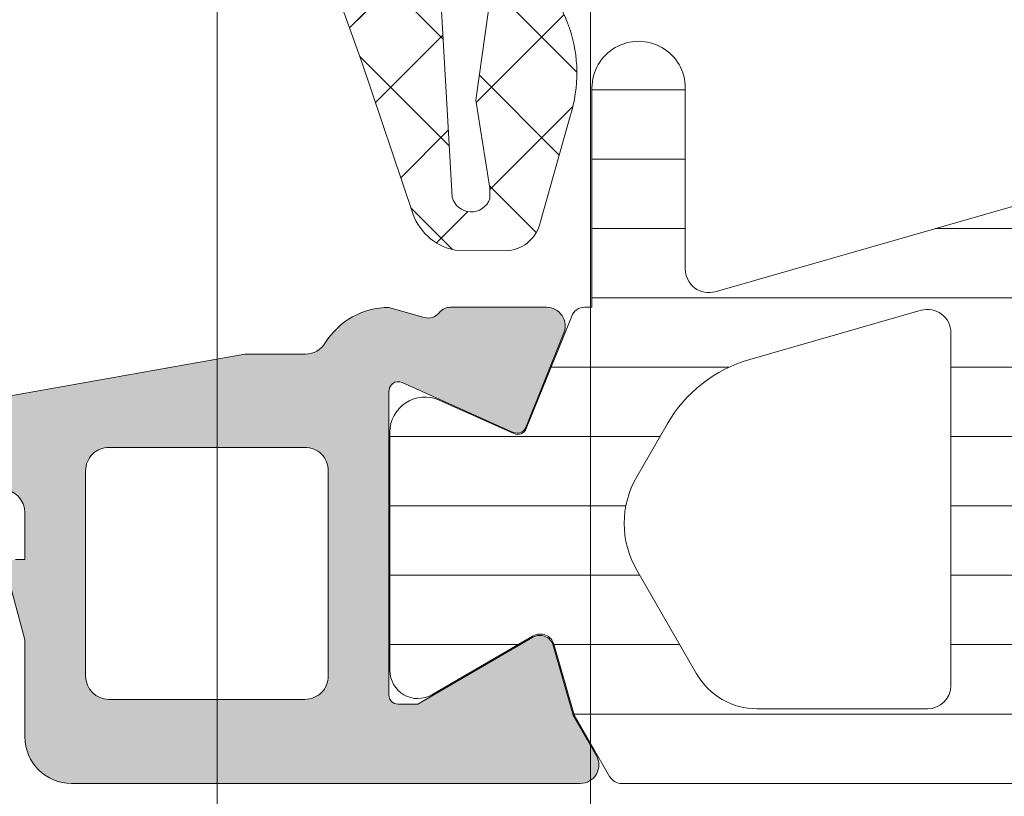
# Model space of a CAD drawing. Header units: millimetres. Extents: x 144573 to 336993, y 74252 to 247042.
# Tile 948 of 1056: x 198244 to 198265, y 232214 to 232231. Entities that reach past the tile are written whole.
import ezdxf

# ---------------------------------------------------------------- set-up
doc = ezdxf.new("R2010")
doc.units = ezdxf.units.MM
doc.layers.add('FASÁDA DETAILNÍ', color=255, linetype='Continuous', lineweight=0)

msp = doc.modelspace()

# ---------------------------------------------------------------- hatches: boundary and pattern name
at = {"layer": 'FASÁDA DETAILNÍ'}
h = msp.add_hatch(dxfattribs=at)
h.set_pattern_fill('ANSI37', color=256, scale=0.48, angle=-1.272221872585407e-14, style=0)
h.set_pattern_definition([(44.99999999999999, (198258.5511720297, 232244.2297553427), (-1.077630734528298, 1.077630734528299), []), (135, (198258.5511720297, 232244.2297553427), (-1.077630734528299, -1.077630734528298), [])])
edge = h.paths.add_edge_path(flags=16)
edge.add_line((198255.1498950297, 232244.8940493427), (198255.2496390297, 232246.2869033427))
edge.add_arc((198254.6511721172, 232246.3297608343), 0.599999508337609, 355.9039194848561, 450.0000083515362)
edge.add_arc((198254.6511719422, 232246.3297608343), 0.5999995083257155, 89.99999164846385, 184.0960805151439)
edge.add_line((198254.0527050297, 232246.2869033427), (198254.1524490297, 232244.8940493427))
edge.add_arc((198254.6511720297, 232244.9297638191), 0.5000001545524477, 184.0960643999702, 355.9039356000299)
edge = h.paths.add_edge_path(flags=16)
edge.add_arc((198253.0511754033, 232241.7297557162), 0.4999996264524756, 359.9999571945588, 450.0000428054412)
edge.add_line((198253.0511750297, 232242.2297553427), (198249.4574900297, 232242.2297553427))
edge.add_arc((198249.4574900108, 232241.7297550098), 0.5000003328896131, 89.9999978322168, 203.2180266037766)
edge.add_line((198248.9979840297, 232241.5326393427), (198251.7138620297, 232235.2015373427))
edge.add_arc((198252.173367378, 232235.3986532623), 0.4999998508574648, 203.2180817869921, 272.5001106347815)
edge.add_line((198252.1951780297, 232234.8991293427), (198253.0729850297, 232234.9374553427))
edge.add_arc((198253.0511755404, 232235.4369789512), 0.4999994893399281, 272.4999791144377, 360.0000448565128)
edge.add_line((198253.5511750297, 232235.4369793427), (198253.5511750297, 232241.7297553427))
edge = h.paths.add_edge_path(flags=16)
edge.add_line((198278.6050940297, 232236.3215933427), (198282.7537640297, 232245.2184463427))
edge.add_arc((198282.3006102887, 232245.4297554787), 0.4999998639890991, 334.9999920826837, 450.0000296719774)
edge.add_line((198282.3006100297, 232245.9297553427), (198272.9511750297, 232245.9297553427))
edge.add_arc((198272.9511746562, 232245.4297557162), 0.4999996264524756, 89.99995719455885, 180.0000428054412)
edge.add_line((198272.4511750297, 232245.4297553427), (198272.4511750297, 232236.3058323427))
edge.add_arc((198272.9511750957, 232236.305832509), 0.5000000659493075, 180.0000190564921, 272.5000272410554)
edge.add_line((198272.9729850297, 232235.8063083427), (198278.1737490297, 232236.0333783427))
edge.add_arc((198278.1519393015, 232236.5329037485), 0.5000012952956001, 272.4999974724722, 334.9999080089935)
edge = h.paths.add_edge_path(flags=16)
edge.add_arc((198269.7511754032, 232245.4297557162), 0.4999996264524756, 359.9999571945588, 450.0000428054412)
edge.add_line((198269.7511750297, 232245.9297553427), (198262.5511750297, 232245.9297553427))
edge.add_arc((198262.5511746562, 232245.4297557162), 0.4999996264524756, 89.99995719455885, 180.0000428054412)
edge.add_line((198262.0511750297, 232245.4297553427), (198262.0511750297, 232244.2297553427))
edge.add_arc((198260.0511765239, 232244.2297538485), 1.999998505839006, -90.0000428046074, 4.280460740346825e-05, ccw=False)
edge.add_line((198260.0511750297, 232242.2297553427), (198256.2511750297, 232242.2297553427))
edge.add_arc((198256.2511746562, 232241.7297557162), 0.4999996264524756, 89.99995719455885, 180.0000428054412)
edge.add_line((198255.7511750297, 232241.7297553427), (198255.7511750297, 232235.5766943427))
edge.add_arc((198256.2511750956, 232235.576694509), 0.5000000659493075, 180.0000190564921, 272.5000272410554)
edge.add_line((198256.2729850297, 232235.0771703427), (198261.7729850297, 232235.3173053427))
edge.add_arc((198261.7511755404, 232235.8168289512), 0.499999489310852, 272.4999791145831, 360.0000448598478)
edge.add_line((198262.2511750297, 232235.8168293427), (198262.2511750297, 232241.1297553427))
edge.add_arc((198263.3511750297, 232241.1297553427), 1.100000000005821, 0, 180, ccw=False)
edge.add_line((198264.4511750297, 232241.1297553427), (198264.4511750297, 232235.9565443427))
edge.add_arc((198264.9511750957, 232235.956544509), 0.5000000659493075, 180.000019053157, 272.5000272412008)
edge.add_line((198264.9729850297, 232235.4570203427), (198269.7729850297, 232235.6665933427))
edge.add_arc((198269.7511755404, 232236.1661169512), 0.4999994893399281, 272.4999791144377, 360.0000448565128)
edge.add_line((198270.2511750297, 232236.1661173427), (198270.2511750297, 232245.4297553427))
edge = h.paths.add_edge_path()
edge.add_line((198284.9642280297, 232244.0432983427), (198280.8663790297, 232235.2554323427))
edge.add_ellipse((198278.1474536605, 232236.5232898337), major_axis=(-3.000002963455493, 0), ratio=1, start_angle=92.50005883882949, end_angle=154.999969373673, ccw=False)
edge.add_line((198278.2783150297, 232233.5261423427), (198277.6293650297, 232233.4978083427))
edge.add_ellipse((198277.651174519, 232232.9982847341), major_axis=(-0.4999994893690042, 0), ratio=1, start_angle=-87.50002088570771, end_angle=4.485317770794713e-05)
edge.add_line((198277.1511750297, 232232.9982843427), (198277.1511750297, 232232.0297553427))
edge.add_ellipse((198277.0511751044, 232232.029755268), major_axis=(-0.09999992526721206, 0), ratio=1, start_angle=89.99995719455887, end_angle=180.0000428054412, ccw=False)
edge.add_line((198277.0511750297, 232231.9297553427), (198276.4511750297, 232231.9297553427))
edge.add_ellipse((198276.451174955, 232232.029755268), major_axis=(-0.0999999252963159, 0), ratio=1, start_angle=-4.278876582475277e-05, end_angle=90.00004282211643, ccw=False)
edge.add_line((198276.3511750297, 232232.0297553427), (198276.3511750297, 232232.9327933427))
edge.add_ellipse((198275.8511749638, 232232.9327931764), major_axis=(-0.5000000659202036, 0), ratio=1, start_angle=180.0000190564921, end_angle=272.5000272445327)
edge.add_line((198275.8293650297, 232233.4323173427), (198266.9290710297, 232233.0384793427))
edge.add_ellipse((198266.9511751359, 232232.5389680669), major_axis=(-0.5000001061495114, 0), ratio=1, start_angle=-87.466230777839, end_angle=8.298944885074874e-05)
edge.add_line((198266.4511750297, 232232.5389673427), (198266.4511750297, 232231.9297553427))
edge.add_ellipse((198266.3511751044, 232231.929755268), major_axis=(-0.0999999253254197, 0), ratio=1, start_angle=89.99995721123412, end_angle=180.0000427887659, ccw=False)
edge.add_line((198266.3511750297, 232231.8297553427), (198265.7511750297, 232231.8297553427))
edge.add_ellipse((198265.751174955, 232231.929755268), major_axis=(-0.09999992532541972, 0), ratio=1, start_angle=-4.278876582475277e-05, end_angle=90.00004280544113, ccw=False)
edge.add_line((198265.6511750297, 232231.9297553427), (198265.6511750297, 232232.4593173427))
edge.add_ellipse((198265.1511745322, 232232.4593176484), major_axis=(-0.5000004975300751, 0), ratio=1, start_angle=179.9999649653, end_angle=272.5336979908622)
edge.add_line((198265.1290710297, 232232.9588293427), (198253.5888460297, 232232.4481733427))
edge.add_ellipse((198253.6106555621, 232231.948648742), major_axis=(-0.5000004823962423, 0), ratio=1, start_angle=-87.50002091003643, end_angle=3.217057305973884)
edge.add_line((198253.1114430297, 232231.9205893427), (198253.4000060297, 232226.7868463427))
edge.add_ellipse((198253.8104240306, 232226.9024017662), major_axis=(-0.4263754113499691, 0), ratio=1, start_angle=15.72485447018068, end_angle=159.2410276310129)
edge.add_line((198254.2091190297, 232226.7512783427), (198254.2078790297, 232226.9838813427))
edge.add_line((198254.2078790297, 232226.9838813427), (198253.9097410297, 232228.8664603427))
edge.add_line((198253.9097410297, 232228.8664603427), (198254.3101670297, 232231.7157453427))
edge.add_ellipse((198254.6072476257, 232231.6739947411), major_axis=(-0.2999999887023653, 0), ratio=1, start_angle=235.4022536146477, end_angle=352.00025595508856, ccw=False)
edge.add_ellipse((198253.0741342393, 232229.4514236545), major_axis=(-3.000047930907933, 0), ratio=1, start_angle=161.9915754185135, end_angle=235.4023587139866, ccw=False)
edge.add_line((198255.9272130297, 232228.5239383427), (198255.2936370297, 232226.2690473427))
edge.add_ellipse((198254.5184245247, 232226.4299768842), major_axis=(-0.7917403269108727, 0), ratio=1, start_angle=96.79834625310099, end_angle=168.272310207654, ccw=False)
edge.add_line((198254.6121470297, 232225.6438033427), (198253.5539370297, 232225.6425823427))
edge.add_ellipse((198253.6830612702, 232226.8216685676), major_axis=(-1.186135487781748, 0), ratio=1, start_angle=18.655576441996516, end_angle=83.75032184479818, ccw=False)
edge.add_line((198252.5592470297, 232226.4422493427), (198251.4649140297, 232229.6835893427))
edge.add_line((198251.4649140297, 232229.6835893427), (198248.5751360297, 232237.7333843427))
edge.add_line((198248.5751360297, 232237.7333843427), (198244.2423270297, 232247.6312613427))
edge.add_ellipse((198244.7013360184, 232247.8295314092), major_axis=(-0.5000002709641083, 0), ratio=1, start_angle=-89.93342362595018, end_angle=23.362049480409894, ccw=False)
edge.add_line((198244.7007550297, 232248.3295313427), (198245.2474560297, 232248.3301663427))
edge.add_ellipse((198245.2480363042, 232247.8301662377), major_axis=(-0.5000004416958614, 0), ratio=1, start_angle=203.9208245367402, end_angle=270.0664945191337, ccw=False)
edge.add_line((198245.7050900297, 232248.0329033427), (198247.1068460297, 232244.8289003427))
edge.add_ellipse((198248.022987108, 232245.2297546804), major_axis=(-0.9999993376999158, 0), ratio=1, start_angle=23.63161472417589, end_angle=90.00005280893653)
edge.add_line((198248.0229880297, 232244.2297553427), (198253.2509300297, 232244.2297553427))
edge.add_line((198253.2509300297, 232244.2297553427), (198253.2509390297, 232246.0292343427))
edge.add_line((198253.2509390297, 232246.0292343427), (198252.7361380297, 232246.1671763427))
edge.add_ellipse((198252.8509032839, 232246.4443303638), major_axis=(-0.2999756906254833, 0), ratio=1, start_angle=-22.503566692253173, end_angle=67.50629974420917, ccw=False)
edge.add_line((198252.5737690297, 232246.5591433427), (198253.4229360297, 232247.8292703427))
edge.add_ellipse((198254.288800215, 232247.3295495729), major_axis=(-0.9997207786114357, 0), ratio=1, start_angle=269.99238815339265, end_angle=330.00923930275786, ccw=False)
edge.add_line((198254.2889330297, 232248.3292703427), (198255.0132940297, 232248.3292393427))
edge.add_ellipse((198255.0130859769, 232247.3295015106), major_axis=(-0.9997378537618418, 0), ratio=1, start_angle=209.9913249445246, end_angle=269.98807632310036, ccw=False)
edge.add_line((198255.8789600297, 232247.8292393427), (198256.7281270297, 232246.5591433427))
edge.add_ellipse((198256.4509795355, 232246.4443314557), major_axis=(-0.2999875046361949, 0), ratio=1, start_angle=112.49860380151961, end_angle=202.5024061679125, ccw=False)
edge.add_line((198256.5657730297, 232246.1671763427), (198256.0509570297, 232246.0292043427))
edge.add_line((198256.0509570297, 232246.0292043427), (198256.0509490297, 232244.2297553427))
edge.add_line((198256.0509490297, 232244.2297553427), (198259.2511760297, 232244.2297553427))
edge.add_ellipse((198259.2511762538, 232244.5297551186), major_axis=(-0.2999997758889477, 0), ratio=1, start_angle=89.99995719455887, end_angle=180.0000427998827)
edge.add_line((198259.5511760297, 232244.5297553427), (198259.5511760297, 232247.8297513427))
edge.add_ellipse((198260.0511756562, 232247.8297517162), major_axis=(-0.4999996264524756, 0), ratio=1, start_angle=-90.00004280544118, end_angle=4.2805441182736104e-05, ccw=False)
edge.add_line((198260.0511760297, 232248.3297513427), (198286.9487980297, 232248.3297513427))
edge.add_line((198286.9487980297, 232248.3297513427), (198287.8439160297, 232246.7793593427))
edge.add_ellipse((198287.4109034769, 232246.5293592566), major_axis=(-0.4999999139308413, 0), ratio=1, start_angle=90.00006334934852, end_angle=210.0000170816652, ccw=False)
edge.add_line((198287.4109040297, 232246.0293593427), (198287.4109040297, 232244.3319883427))
edge.add_line((198287.4109040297, 232244.3319883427), (198285.4173820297, 232244.3319883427))
edge.add_ellipse((198285.4173816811, 232243.8319880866), major_axis=(-0.5000002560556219, 0), ratio=1, start_angle=269.9999600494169, end_angle=334.9998714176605)
h = msp.add_hatch(dxfattribs=at)
h.set_pattern_fill('ANSI37', color=256, scale=0.48, angle=-1.272221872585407e-14, style=0)
h.set_pattern_definition([(44.99999999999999, (198258.5511720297, 232244.2297551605), (-1.077630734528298, 1.077630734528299), []), (135, (198258.5511720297, 232244.2297551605), (-1.077630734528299, -1.077630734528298), [])])
edge = h.paths.add_edge_path(flags=16)
edge.add_line((198255.1498950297, 232244.8940491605), (198255.2496390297, 232246.2869031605))
edge.add_arc((198254.6511721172, 232246.3297606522), 0.599999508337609, 355.9039194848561, 450.0000083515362)
edge.add_arc((198254.6511719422, 232246.3297606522), 0.5999995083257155, 89.99999164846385, 184.0960805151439)
edge.add_line((198254.0527050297, 232246.2869031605), (198254.1524490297, 232244.8940491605))
edge.add_arc((198254.6511720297, 232244.9297636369), 0.5000001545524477, 184.0960643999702, 355.9039356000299)
edge = h.paths.add_edge_path(flags=16)
edge.add_arc((198253.0511754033, 232241.729755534), 0.4999996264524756, 359.9999571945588, 450.0000428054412)
edge.add_line((198253.0511750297, 232242.2297551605), (198249.4574900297, 232242.2297551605))
edge.add_arc((198249.4574900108, 232241.7297548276), 0.5000003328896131, 89.9999978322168, 203.2180266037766)
edge.add_line((198248.9979840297, 232241.5326391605), (198251.7138620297, 232235.2015371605))
edge.add_arc((198252.173367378, 232235.3986530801), 0.4999998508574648, 203.2180817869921, 272.5001106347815)
edge.add_line((198252.1951780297, 232234.8991291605), (198253.0729850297, 232234.9374551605))
edge.add_arc((198253.0511755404, 232235.4369787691), 0.4999994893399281, 272.4999791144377, 360.0000448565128)
edge.add_line((198253.5511750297, 232235.4369791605), (198253.5511750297, 232241.7297551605))
edge = h.paths.add_edge_path(flags=16)
edge.add_line((198278.6050940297, 232236.3215931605), (198282.7537640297, 232245.2184461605))
edge.add_arc((198282.3006102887, 232245.4297552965), 0.4999998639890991, 334.9999920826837, 450.0000296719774)
edge.add_line((198282.3006100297, 232245.9297551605), (198272.9511750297, 232245.9297551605))
edge.add_arc((198272.9511746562, 232245.429755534), 0.4999996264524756, 89.99995719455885, 180.0000428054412)
edge.add_line((198272.4511750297, 232245.4297551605), (198272.4511750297, 232236.3058321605))
edge.add_arc((198272.9511750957, 232236.3058323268), 0.5000000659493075, 180.0000190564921, 272.5000272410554)
edge.add_line((198272.9729850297, 232235.8063081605), (198278.1737490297, 232236.0333781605))
edge.add_arc((198278.1519393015, 232236.5329035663), 0.5000012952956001, 272.4999974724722, 334.9999080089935)
edge = h.paths.add_edge_path(flags=16)
edge.add_arc((198269.7511754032, 232245.429755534), 0.4999996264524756, 359.9999571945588, 450.0000428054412)
edge.add_line((198269.7511750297, 232245.9297551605), (198262.5511750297, 232245.9297551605))
edge.add_arc((198262.5511746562, 232245.429755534), 0.4999996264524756, 89.99995719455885, 180.0000428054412)
edge.add_line((198262.0511750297, 232245.4297551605), (198262.0511750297, 232244.2297551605))
edge.add_arc((198260.0511765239, 232244.2297536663), 1.999998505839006, -90.0000428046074, 4.280460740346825e-05, ccw=False)
edge.add_line((198260.0511750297, 232242.2297551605), (198256.2511750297, 232242.2297551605))
edge.add_arc((198256.2511746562, 232241.729755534), 0.4999996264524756, 89.99995719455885, 180.0000428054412)
edge.add_line((198255.7511750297, 232241.7297551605), (198255.7511750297, 232235.5766941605))
edge.add_arc((198256.2511750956, 232235.5766943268), 0.5000000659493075, 180.0000190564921, 272.5000272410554)
edge.add_line((198256.2729850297, 232235.0771701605), (198261.7729850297, 232235.3173051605))
edge.add_arc((198261.7511755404, 232235.816828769), 0.499999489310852, 272.4999791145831, 360.0000448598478)
edge.add_line((198262.2511750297, 232235.8168291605), (198262.2511750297, 232241.1297551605))
edge.add_arc((198263.3511750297, 232241.1297551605), 1.100000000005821, 0, 180, ccw=False)
edge.add_line((198264.4511750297, 232241.1297551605), (198264.4511750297, 232235.9565441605))
edge.add_arc((198264.9511750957, 232235.9565443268), 0.5000000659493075, 180.000019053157, 272.5000272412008)
edge.add_line((198264.9729850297, 232235.4570201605), (198269.7729850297, 232235.6665931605))
edge.add_arc((198269.7511755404, 232236.166116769), 0.4999994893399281, 272.4999791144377, 360.0000448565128)
edge.add_line((198270.2511750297, 232236.1661171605), (198270.2511750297, 232245.4297551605))
edge = h.paths.add_edge_path()
edge.add_line((198284.9642280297, 232244.0432981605), (198280.8663790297, 232235.2554321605))
edge.add_ellipse((198278.1474536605, 232236.5232896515), major_axis=(-3.000002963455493, 0), ratio=1, start_angle=92.50005883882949, end_angle=154.999969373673, ccw=False)
edge.add_line((198278.2783150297, 232233.5261421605), (198277.6293650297, 232233.4978081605))
edge.add_ellipse((198277.651174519, 232232.9982845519), major_axis=(-0.4999994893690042, 0), ratio=1, start_angle=-87.50002088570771, end_angle=4.485317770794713e-05)
edge.add_line((198277.1511750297, 232232.9982841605), (198277.1511750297, 232232.0297551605))
edge.add_ellipse((198277.0511751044, 232232.0297550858), major_axis=(-0.09999992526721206, 0), ratio=1, start_angle=89.99995719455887, end_angle=180.0000428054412, ccw=False)
edge.add_line((198277.0511750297, 232231.9297551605), (198276.4511750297, 232231.9297551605))
edge.add_ellipse((198276.451174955, 232232.0297550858), major_axis=(-0.0999999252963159, 0), ratio=1, start_angle=-4.278876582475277e-05, end_angle=90.00004282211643, ccw=False)
edge.add_line((198276.3511750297, 232232.0297551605), (198276.3511750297, 232232.9327931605))
edge.add_ellipse((198275.8511749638, 232232.9327929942), major_axis=(-0.5000000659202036, 0), ratio=1, start_angle=180.0000190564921, end_angle=272.5000272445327)
edge.add_line((198275.8293650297, 232233.4323171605), (198266.9290710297, 232233.0384791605))
edge.add_ellipse((198266.9511751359, 232232.5389678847), major_axis=(-0.5000001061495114, 0), ratio=1, start_angle=-87.466230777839, end_angle=8.298944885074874e-05)
edge.add_line((198266.4511750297, 232232.5389671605), (198266.4511750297, 232231.9297551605))
edge.add_ellipse((198266.3511751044, 232231.9297550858), major_axis=(-0.0999999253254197, 0), ratio=1, start_angle=89.99995721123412, end_angle=180.0000427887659, ccw=False)
edge.add_line((198266.3511750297, 232231.8297551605), (198265.7511750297, 232231.8297551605))
edge.add_ellipse((198265.751174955, 232231.9297550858), major_axis=(-0.09999992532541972, 0), ratio=1, start_angle=-4.278876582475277e-05, end_angle=90.00004280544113, ccw=False)
edge.add_line((198265.6511750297, 232231.9297551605), (198265.6511750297, 232232.4593171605))
edge.add_ellipse((198265.1511745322, 232232.4593174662), major_axis=(-0.5000004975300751, 0), ratio=1, start_angle=179.9999649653, end_angle=272.5336979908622)
edge.add_line((198265.1290710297, 232232.9588291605), (198253.5888460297, 232232.4481731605))
edge.add_ellipse((198253.6106555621, 232231.9486485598), major_axis=(-0.5000004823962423, 0), ratio=1, start_angle=-87.50002091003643, end_angle=3.217057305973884)
edge.add_line((198253.1114430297, 232231.9205891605), (198253.4000060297, 232226.7868461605))
edge.add_ellipse((198253.8104240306, 232226.902401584), major_axis=(-0.4263754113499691, 0), ratio=1, start_angle=15.72485447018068, end_angle=159.2410276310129)
edge.add_line((198254.2091190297, 232226.7512781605), (198254.2078790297, 232226.9838811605))
edge.add_line((198254.2078790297, 232226.9838811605), (198253.9097410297, 232228.8664601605))
edge.add_line((198253.9097410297, 232228.8664601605), (198254.3101670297, 232231.7157451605))
edge.add_ellipse((198254.6072476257, 232231.6739945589), major_axis=(-0.2999999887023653, 0), ratio=1, start_angle=235.4022536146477, end_angle=352.00025595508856, ccw=False)
edge.add_ellipse((198253.0741342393, 232229.4514234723), major_axis=(-3.000047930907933, 0), ratio=1, start_angle=161.9915754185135, end_angle=235.4023587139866, ccw=False)
edge.add_line((198255.9272130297, 232228.5239381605), (198255.2936370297, 232226.2690471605))
edge.add_ellipse((198254.5184245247, 232226.429976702), major_axis=(-0.7917403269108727, 0), ratio=1, start_angle=96.79834625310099, end_angle=168.272310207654, ccw=False)
edge.add_line((198254.6121470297, 232225.6438031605), (198253.5539370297, 232225.6425821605))
edge.add_ellipse((198253.6830612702, 232226.8216683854), major_axis=(-1.186135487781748, 0), ratio=1, start_angle=18.655576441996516, end_angle=83.75032184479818, ccw=False)
edge.add_line((198252.5592470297, 232226.4422491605), (198251.4649140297, 232229.6835891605))
edge.add_line((198251.4649140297, 232229.6835891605), (198248.5751360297, 232237.7333841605))
edge.add_line((198248.5751360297, 232237.7333841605), (198244.2423270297, 232247.6312611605))
edge.add_ellipse((198244.7013360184, 232247.829531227), major_axis=(-0.5000002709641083, 0), ratio=1, start_angle=-89.93342362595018, end_angle=23.362049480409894, ccw=False)
edge.add_line((198244.7007550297, 232248.3295311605), (198245.2474560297, 232248.3301661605))
edge.add_ellipse((198245.2480363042, 232247.8301660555), major_axis=(-0.5000004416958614, 0), ratio=1, start_angle=203.9208245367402, end_angle=270.0664945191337, ccw=False)
edge.add_line((198245.7050900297, 232248.0329031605), (198247.1068460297, 232244.8289001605))
edge.add_ellipse((198248.022987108, 232245.2297544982), major_axis=(-0.9999993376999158, 0), ratio=1, start_angle=23.63161472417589, end_angle=90.00005280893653)
edge.add_line((198248.0229880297, 232244.2297551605), (198253.2509300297, 232244.2297551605))
edge.add_line((198253.2509300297, 232244.2297551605), (198253.2509390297, 232246.0292341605))
edge.add_line((198253.2509390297, 232246.0292341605), (198252.7361380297, 232246.1671761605))
edge.add_ellipse((198252.8509032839, 232246.4443301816), major_axis=(-0.2999756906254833, 0), ratio=1, start_angle=-22.503566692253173, end_angle=67.50629974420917, ccw=False)
edge.add_line((198252.5737690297, 232246.5591431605), (198253.4229360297, 232247.8292701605))
edge.add_ellipse((198254.288800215, 232247.3295493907), major_axis=(-0.9997207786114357, 0), ratio=1, start_angle=269.99238815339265, end_angle=330.00923930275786, ccw=False)
edge.add_line((198254.2889330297, 232248.3292701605), (198255.0132940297, 232248.3292391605))
edge.add_ellipse((198255.0130859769, 232247.3295013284), major_axis=(-0.9997378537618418, 0), ratio=1, start_angle=209.9913249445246, end_angle=269.98807632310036, ccw=False)
edge.add_line((198255.8789600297, 232247.8292391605), (198256.7281270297, 232246.5591431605))
edge.add_ellipse((198256.4509795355, 232246.4443312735), major_axis=(-0.2999875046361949, 0), ratio=1, start_angle=112.49860380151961, end_angle=202.5024061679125, ccw=False)
edge.add_line((198256.5657730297, 232246.1671761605), (198256.0509570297, 232246.0292041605))
edge.add_line((198256.0509570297, 232246.0292041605), (198256.0509490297, 232244.2297551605))
edge.add_line((198256.0509490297, 232244.2297551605), (198259.2511760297, 232244.2297551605))
edge.add_ellipse((198259.2511762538, 232244.5297549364), major_axis=(-0.2999997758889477, 0), ratio=1, start_angle=89.99995719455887, end_angle=180.0000427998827)
edge.add_line((198259.5511760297, 232244.5297551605), (198259.5511760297, 232247.8297511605))
edge.add_ellipse((198260.0511756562, 232247.829751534), major_axis=(-0.4999996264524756, 0), ratio=1, start_angle=-90.00004280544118, end_angle=4.2805441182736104e-05, ccw=False)
edge.add_line((198260.0511760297, 232248.3297511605), (198286.9487980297, 232248.3297511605))
edge.add_line((198286.9487980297, 232248.3297511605), (198287.8439160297, 232246.7793591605))
edge.add_ellipse((198287.4109034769, 232246.5293590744), major_axis=(-0.4999999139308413, 0), ratio=1, start_angle=90.00006334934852, end_angle=210.0000170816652, ccw=False)
edge.add_line((198287.4109040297, 232246.0293591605), (198287.4109040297, 232244.3319881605))
edge.add_line((198287.4109040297, 232244.3319881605), (198285.4173820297, 232244.3319881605))
edge.add_ellipse((198285.4173816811, 232243.8319879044), major_axis=(-0.5000002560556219, 0), ratio=1, start_angle=269.9999600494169, end_angle=334.9998714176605)
h = msp.add_hatch(dxfattribs=at)
h.set_pattern_fill('ANSI31', color=256, scale=0.468, angle=-45.00000000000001, style=0)
h.set_pattern_definition([(360, (198240.5511720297, 232214.2297553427), (6.060223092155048e-16, 1.4859), [])])
edge = h.paths.add_edge_path(flags=16)
edge.add_line((198258.6396500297, 232216.5778553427), (198257.3562880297, 232218.8005653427))
edge.add_ellipse((198259.0880129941, 232219.8004377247), major_axis=(-1.99965400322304, 0), ratio=1, start_angle=-29.99995422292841, end_angle=30.00150144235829, ccw=False)
edge.add_line((198257.3562610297, 232220.8002633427), (198258.0083890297, 232221.9297813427))
edge.add_ellipse((198260.6064692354, 232220.4297782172), major_axis=(-3.000005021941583, 0), ratio=1, start_angle=286.00005471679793, end_angle=329.9999864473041, ccw=False)
edge.add_line((198259.7795530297, 232223.3135673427), (198263.4505750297, 232224.3662153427))
edge.add_ellipse((198263.5883938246, 232223.8855843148), major_axis=(-0.5000002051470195, 0), ratio=1, start_angle=179.9992010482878, end_angle=286.0000072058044, ccw=False)
edge.add_line((198264.0883940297, 232223.8855773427), (198264.0882840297, 232216.3278243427))
edge.add_ellipse((198263.5882841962, 232216.3278341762), major_axis=(-0.4999998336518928, 0), ratio=1, start_angle=89.9991787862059, end_angle=179.9988731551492, ccw=False)
edge.add_line((198263.5882770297, 232215.8278343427), (198259.9386280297, 232215.8278903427))
edge.add_ellipse((198259.9386674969, 232217.3278895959), major_axis=(-1.499999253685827, 0), ratio=1, start_angle=30.001527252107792, end_angle=89.99849246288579, ccw=False)
edge = h.paths.add_edge_path(flags=16)
edge.add_line((198265.6882860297, 232216.3278063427), (198265.6884130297, 232224.6311363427))
edge.add_ellipse((198266.1884133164, 232224.6311280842), major_axis=(-0.5000002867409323, 0), ratio=1, start_angle=285.9999439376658, end_angle=359.9990536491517, ccw=False)
edge.add_line((198266.0505950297, 232225.1117593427), (198272.0033570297, 232226.8186863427))
edge.add_ellipse((198272.1411760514, 232226.3380556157), major_axis=(-0.4999999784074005, 0), ratio=1, start_angle=179.9990519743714, end_angle=286.0000416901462, ccw=False)
edge.add_line((198272.6411760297, 232226.3380473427), (198272.6410060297, 232216.3276933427))
edge.add_ellipse((198272.1410058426, 232216.3277055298), major_axis=(-0.5000001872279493, 0), ratio=1, start_angle=89.99910470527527, end_angle=179.9986034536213, ccw=False)
edge.add_line((198272.1409980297, 232215.8277053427), (198266.1882780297, 232215.8277953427))
edge.add_ellipse((198266.1882863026, 232216.3277956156), major_axis=(-0.5000002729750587, 0), ratio=1, start_angle=-0.0012292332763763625, end_angle=89.9990519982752, ccw=False)
edge = h.paths.add_edge_path(flags=16)
edge.add_line((198280.0053100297, 232226.8768423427), (198281.8391990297, 232223.7004523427))
edge.add_ellipse((198279.2411192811, 232222.2004524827), major_axis=(-3.000002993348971, 0), ratio=1, start_angle=149.9985082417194, end_angle=209.9999639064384, ccw=False)
edge.add_line((198281.8391590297, 232220.7003833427), (198279.4586640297, 232216.5775003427))
edge.add_ellipse((198278.1596457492, 232217.3275360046), major_axis=(-1.500000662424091, 0), ratio=1, start_angle=89.99848282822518, end_angle=149.9984416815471, ccw=False)
edge.add_line((198278.1596060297, 232215.8275353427), (198274.7409920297, 232215.8276263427))
edge.add_ellipse((198274.7410055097, 232216.3276258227), major_axis=(-0.4999994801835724, 0), ratio=1, start_angle=-0.001434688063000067, end_angle=89.99845530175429, ccw=False)
edge.add_line((198274.2410060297, 232216.3276383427), (198274.2411870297, 232226.6269533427))
edge.add_ellipse((198275.2411873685, 232226.626935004), major_axis=(-1.000000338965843, 0), ratio=1, start_angle=269.99847242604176, end_angle=359.99894927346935, ccw=False)
edge.add_line((198275.2412140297, 232227.6269353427), (198278.7063120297, 232227.6268423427))
edge.add_ellipse((198278.7062718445, 232226.1268422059), major_axis=(-1.500000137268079, 0), ratio=1, start_angle=210.0000030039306, end_angle=269.99846503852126, ccw=False)
edge = h.paths.add_edge_path()
edge.add_line((198281.8531160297, 232229.2267103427), (198275.3000530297, 232229.2269323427))
edge.add_arc((198275.2998861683, 232224.2269346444), 4.999997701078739, 89.99808790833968, 106.0000237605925)
edge.add_line((198273.9216980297, 232229.0332403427), (198259.0352800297, 232224.7646293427))
edge.add_arc((198258.8974615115, 232225.2452596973), 0.4999994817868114, 179.9999260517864, 285.9999979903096, ccw=False)
edge.add_line((198258.3974620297, 232225.2452603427), (198258.3974620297, 232229.1286343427))
edge.add_arc((198257.3974620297, 232229.1286543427), 1.0000000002, 359.998854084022, 539.9988540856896)
edge.add_line((198256.3974620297, 232229.1286743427), (198256.3972740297, 232224.4303383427))
edge.add_line((198256.3972740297, 232224.4303383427), (198256.2412220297, 232224.4303383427))
edge.add_arc((198256.2412214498, 232224.1303383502), 0.2999999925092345, 89.99988924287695, 158.0261541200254)
edge.add_line((198255.9630150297, 232224.2425933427), (198254.9898280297, 232221.8306913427))
edge.add_arc((198254.8043567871, 232221.9055279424), 0.200000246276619, 245.8590177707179, 338.0262022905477, ccw=False)
edge.add_line((198254.7225600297, 232221.7230193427), (198253.1238750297, 232222.4395193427))
edge.add_arc((198252.817136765, 232221.7551135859), 0.7499997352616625, 65.85894153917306, 180.0000185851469)
edge.add_line((198252.0671370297, 232221.7551133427), (198252.0671370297, 232216.6475643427))
edge.add_arc((198252.667136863, 232216.6475644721), 0.5999998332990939, 180.0000123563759, 300.1429248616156)
edge.add_line((198252.9684320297, 232216.1286993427), (198255.1403890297, 232217.3899153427))
edge.add_arc((198255.291037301, 232217.1304826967), 0.3000003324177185, 16.000069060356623, 120.1430306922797, ccw=False)
edge.add_line((198255.5794160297, 232217.2131743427), (198256.0136830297, 232215.6987023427))
edge.add_line((198256.0136830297, 232215.6987023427), (198256.7762310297, 232214.3779303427))
edge.add_arc((198257.0360381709, 232214.5279310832), 0.2999999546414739, 210.000168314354, 272.4633047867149)
edge.add_line((198257.0489320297, 232214.2282083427), (198281.0385860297, 232214.2282083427))
edge.add_arc((198281.0585407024, 232214.5275440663), 0.300000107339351, 266.1861237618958, 329.9998522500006)
edge.add_line((198281.3183480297, 232214.3775433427), (198282.0809160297, 232215.6983493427))
edge.add_line((198282.0809160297, 232215.6983493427), (198282.5151830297, 232217.2128203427))
edge.add_arc((198282.803562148, 232217.1301291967), 0.3000005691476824, 59.8570816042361, 164.0000432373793, ccw=False)
edge.add_line((198282.9542100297, 232217.3895623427), (198285.1261660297, 232216.1283463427))
edge.add_arc((198285.4274616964, 232216.6472117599), 0.6000003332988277, 239.8570476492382, 359.9999601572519)
edge.add_line((198286.0274620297, 232216.6472113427), (198286.0274620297, 232226.5508113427))
edge.add_arc((198285.2774619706, 232226.5508120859), 0.7500000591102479, 359.9999432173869, 474.1410202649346)
edge.add_line((198284.9707240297, 232227.2352183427), (198283.3720390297, 232226.5187183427))
edge.add_arc((198283.2902422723, 232226.7012269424), 0.2000002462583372, 201.9737977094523, 294.1409822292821, ccw=False)
edge.add_line((198283.1047710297, 232226.6263903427), (198282.1313120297, 232229.0389653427))
edge.add_arc((198281.8531061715, 232228.926711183), 0.2999991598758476, 21.97373853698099, 89.99811721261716)
h = msp.add_hatch(color=256, dxfattribs=at)
edge = h.paths.add_edge_path(flags=16)
edge.add_line((198246.0473870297, 232221.4296113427), (198250.2471370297, 232221.4296113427))
edge.add_ellipse((198250.2471374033, 232220.9296117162), major_axis=(-0.4999996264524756, 0), ratio=1, start_angle=179.9999571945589, end_angle=270.0000428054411, ccw=False)
edge.add_line((198250.7471370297, 232220.9296113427), (198250.7471370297, 232216.5295873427))
edge.add_ellipse((198250.2471374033, 232216.5295869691), major_axis=(-0.4999996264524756, 0), ratio=1, start_angle=89.99995719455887, end_angle=180.0000428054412, ccw=False)
edge.add_line((198250.2471370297, 232216.0295873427), (198246.0473880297, 232216.0295873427))
edge.add_ellipse((198246.0473885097, 232216.5295878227), major_axis=(-0.5000004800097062, 0), ratio=1, start_angle=5.50049812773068e-05, end_angle=89.99994499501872, ccw=False)
edge.add_line((198245.5473880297, 232216.5295873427), (198245.5473870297, 232220.9296113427))
edge.add_ellipse((198246.0473866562, 232220.9296117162), major_axis=(-0.4999996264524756, 0), ratio=1, start_angle=-90.00004280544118, end_angle=4.2805441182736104e-05, ccw=False)
edge = h.paths.add_edge_path()
edge.add_line((198248.9607910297, 232223.4279923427), (198242.1977910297, 232222.2282323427))
edge.add_arc((198242.5471353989, 232220.2589807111), 1.999998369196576, 100.059590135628, 180.0000392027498)
edge.add_line((198240.5471370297, 232220.2589793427), (198240.5471370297, 232216.0940063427))
edge.add_line((198240.5471370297, 232216.0940063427), (198241.0074180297, 232214.3762173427))
edge.add_arc((198241.2006030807, 232214.4279812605), 0.1999999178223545, 195.000038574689, 269.9999853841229)
edge.add_line((198241.2006030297, 232214.2279813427), (198241.6471370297, 232214.2279813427))
edge.add_arc((198241.6471374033, 232214.7279809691), 0.4999996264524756, 269.9999571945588, 360.0000428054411)
edge.add_line((198242.1471370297, 232214.7279813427), (198242.1471370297, 232220.0279813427))
edge.add_arc((198242.6471366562, 232220.0279817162), 0.4999996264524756, 89.99995719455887, 180.0000428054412, ccw=False)
edge.add_line((198242.6471370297, 232220.5279813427), (198243.7473870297, 232220.5279813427))
edge.add_arc((198243.7473865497, 232220.0279808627), 0.5000004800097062, 5.50049812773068e-05, 89.99994499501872, ccw=False)
edge.add_line((198244.2473870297, 232220.0279813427), (198244.2473870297, 232219.0279813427))
edge.add_line((198244.2473870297, 232219.0279813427), (198244.0473870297, 232219.0279813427))
edge.add_arc((198244.0473873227, 232218.8279812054), 0.2000001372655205, 90.00008392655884, 195.0000053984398)
edge.add_line((198243.8542020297, 232218.7762173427), (198244.2473880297, 232217.3088293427))
edge.add_line((198244.2473880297, 232217.3088293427), (198244.2473880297, 232215.2279813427))
edge.add_arc((198245.2473889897, 232215.2279823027), 1.000000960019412, 180.0000550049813, 269.9999449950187)
edge.add_line((198245.2473880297, 232214.2279813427), (198256.1468900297, 232214.2279813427))
edge.add_arc((198256.1468902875, 232214.6279816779), 0.4000003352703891, 269.9999630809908, 389.9999168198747)
edge.add_line((198256.4933010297, 232214.8279813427), (198255.9951350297, 232215.6908293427))
edge.add_line((198255.9951350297, 232215.6908293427), (198255.5672650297, 232217.1829903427))
edge.add_arc((198255.2788862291, 232217.1002989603), 0.300000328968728, 16.00001688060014, 120.1792412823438)
edge.add_line((198255.1280740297, 232217.3596363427), (198252.6624630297, 232215.9279013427))
edge.add_line((198252.6624630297, 232215.9279013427), (198252.2420440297, 232215.9279013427))
edge.add_arc((198252.2385515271, 232216.1194696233), 0.1916001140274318, 177.4777781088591, 271.0444500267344, ccw=False)
edge.add_line((198252.0471370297, 232216.1279013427), (198252.0471370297, 232222.6173403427))
edge.add_arc((198252.2463035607, 232222.6355780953), 0.1999998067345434, 65.85905186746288, 185.2320045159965, ccw=False)
edge.add_line((198252.3281000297, 232222.8180863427), (198254.7117850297, 232221.7497653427))
edge.add_arc((198254.7935817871, 232221.9322739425), 0.2000002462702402, 245.8590177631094, 338.026202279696)
edge.add_line((198254.9790530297, 232221.8574373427), (198255.7954130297, 232223.8806653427))
edge.add_arc((198255.4244711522, 232224.0303384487), 0.3999998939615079, 338.0261821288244, 450.0000175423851)
edge.add_line((198255.4244710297, 232224.4303383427), (198253.3603240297, 232224.4303393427))
edge.add_arc((198253.3603231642, 232224.1303397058), 0.2999996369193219, 89.9998347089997, 142.0950865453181)
edge.add_arc((198252.886903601, 232224.4989502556), 0.3000002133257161, 254.00013794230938, 322.09534749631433, ccw=False)
edge.add_line((198252.8042130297, 232224.2105713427), (198252.0463240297, 232224.4278933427))
edge.add_arc((198252.0463235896, 232222.8278942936), 1.599999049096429, 89.99998424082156, 148.4076055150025)
edge.add_arc((198250.2575515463, 232223.9280263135), 0.4999999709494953, 270.0015450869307, 328.4076640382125, ccw=False)
edge.add_line((198250.2575650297, 232223.4280263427), (198248.9607910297, 232223.4279923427))
h = msp.add_hatch(dxfattribs=at)
h.set_pattern_fill('ANSI37', color=256, scale=0.625, angle=-1.272221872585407e-14, style=0)
h.set_pattern_definition([(44.99999999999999, (198240.5511720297, 232213.7297553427), (-1.403165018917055, 1.403165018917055), []), (135, (198240.5511720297, 232213.7297553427), (-1.403165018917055, -1.403165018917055), [])])
edge = h.paths.add_edge_path()
edge.add_ellipse((198245.1717338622, 232204.8428398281), major_axis=(-5.039467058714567, 0), ratio=1, start_angle=4.964461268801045, end_angle=60.20821553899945)
edge.add_ellipse((198242.8169336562, 232200.7297553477), major_axis=(-0.3000000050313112, 0), ratio=1, start_angle=60.20782702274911, end_angle=89.99930739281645)
edge.add_line((198242.8169300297, 232200.4297553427), (198243.3512140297, 232200.4297523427))
edge.add_ellipse((198243.351215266, 232200.7297521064), major_axis=(-0.2999997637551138, 0), ratio=1, start_angle=89.99976389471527, end_angle=180.0000451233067)
edge.add_line((198243.6512150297, 232200.7297523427), (198243.6512150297, 232202.2797493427))
edge.add_ellipse((198243.9512256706, 232202.2797417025), major_axis=(-0.3000106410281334, 0), ratio=1, start_angle=270.00432394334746, end_angle=359.99854088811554, ccw=False)
edge.add_line((198243.9512030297, 232202.5797523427), (198245.3511850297, 232202.5797633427))
edge.add_ellipse((198245.3511821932, 232202.8797531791), major_axis=(-0.2999898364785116, 0), ratio=1, start_angle=90.00054174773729, end_angle=179.9996492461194)
edge.add_line((198245.6511720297, 232202.8797513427), (198245.6511720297, 232204.5797633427))
edge.add_ellipse((198245.3511618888, 232204.5797562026), major_axis=(-0.3000101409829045, 0), ratio=1, start_angle=180.0013636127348, end_angle=269.9955805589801)
edge.add_line((198245.3511850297, 232204.8797663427), (198243.7873540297, 232204.8797553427))
edge.add_ellipse((198243.7544970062, 232205.180914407), major_axis=(-0.3029461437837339, 0), ratio=1, start_angle=-13.483577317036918, end_angle=96.22645090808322, ccw=False)
edge.add_ellipse((198232.4385326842, 232213.8858375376), major_axis=(-14.00076634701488, 0), ratio=1, start_angle=141.9243799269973, end_angle=164.6982677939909)
edge.add_ellipse((198246.4307704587, 232210.0791239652), major_axis=(-0.5004721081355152, 0), ratio=1, start_angle=230.1933656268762, end_angle=347.0823914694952, ccw=False)
edge.add_line((198246.7511720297, 232210.4635913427), (198246.7511720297, 232202.1803123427))
edge.add_ellipse((198246.2511723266, 232202.1803128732), major_axis=(-0.499999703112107, 0), ratio=1, start_angle=119.99998035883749, end_angle=179.9999392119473, ccw=False)
edge.add_line((198246.5011720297, 232201.7473003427), (198246.2011720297, 232201.5740943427))
edge.add_ellipse((198246.4511717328, 232201.1410818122), major_axis=(-0.4999997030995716, 0), ratio=1, start_angle=299.9999803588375, end_angle=359.9999392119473)
edge.add_line((198245.9511720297, 232201.1410823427), (198245.9511720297, 232199.5117343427))
edge.add_ellipse((198246.9511713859, 232199.5117335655), major_axis=(-0.9999993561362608, 0), ratio=1, start_angle=-4.45279929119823e-05, end_angle=59.94966113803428)
edge.add_ellipse((198242.794844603, 232192.3273528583), major_axis=(-7.300023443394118, 0), ratio=1, start_angle=191.2855536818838, end_angle=239.94964541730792, ccw=False)
edge.add_ellipse((198249.8511816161, 232194.1425849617), major_axis=(-0.3999905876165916, 0), ratio=1, start_angle=20.501829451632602, end_angle=104.85297522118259, ccw=False)
edge.add_ellipse((198243.5020834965, 232191.7685180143), major_axis=(-6.378448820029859, 0), ratio=1, start_angle=200.5018745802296, end_angle=255.5474022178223)
edge.add_line((198245.0940100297, 232197.9451173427), (198243.6833030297, 232198.3087043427))
edge.add_line((198243.6833030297, 232198.3087043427), (198242.8206020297, 232198.5188173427))
edge.add_ellipse((198244.1511670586, 232203.8554400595), major_axis=(-5.499995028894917, 0), ratio=1, start_angle=-3.420221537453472e-05, end_angle=76.00004503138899, ccw=False)
edge.add_line((198238.6511720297, 232203.8554433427), (198238.6511720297, 232216.2734713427))
edge.add_line((198238.6511720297, 232216.2734713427), (198238.9387910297, 232217.6365283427))
edge.add_ellipse((198238.4495646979, 232217.7397609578), major_axis=(-0.4999993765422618, 0), ratio=1, start_angle=168.084699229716, end_angle=229.7162484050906)
edge.add_line((198238.7728510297, 232218.1211863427), (198236.9162430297, 232219.6947973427))
edge.add_ellipse((198237.4011725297, 232220.2669363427), major_axis=(-0.7499997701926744, 0), ratio=1, start_angle=-130.2837061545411, end_angle=49.71629384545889, ccw=False)
edge.add_line((198237.8861020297, 232220.8390753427), (198240.1977460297, 232218.8797893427))
edge.add_ellipse((198239.5511738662, 232218.1169377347), major_axis=(-0.9999990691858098, 0), ratio=1, start_angle=168.0847521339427, end_angle=229.7163013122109, ccw=False)
edge.add_line((198240.5296270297, 232217.9104733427), (198240.1511720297, 232216.1169363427))
edge.add_line((198240.1511720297, 232216.1169363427), (198240.1511720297, 232204.4067353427))

# ---------------------------------------------------------------- linework, layer by layer
for p, q in [((198248.3692601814, 223842.6779105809), (198248.3692601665, 242857.1778107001)), ((198248.3692601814, 228642.6779105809), (198248.3692601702, 242857.1778107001)), ((198248.369260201, 219182.1778107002), (198248.3692601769, 242857.1778107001)), ((198256.3692601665, 242857.1778107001), (198256.3692601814, 223842.6779105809)), ((198256.3692601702, 242857.1778107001), (198256.3692601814, 228642.6779105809)), ((198256.3692601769, 242857.1778107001), (198256.3692601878, 232209.0552556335)), ((198256.369260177, 242857.1778107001), (198256.3692601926, 227409.0552677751)), ((198256.369260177, 242857.1778107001), (198256.3692601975, 222609.0552556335)), ((198248.3692601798, 231267.6779195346), (198248.3692601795, 233176.6777205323)), ((198256.3692601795, 233176.6777205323), (198256.3692601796, 232209.0552556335))]:
    msp.add_line(p, q, dxfattribs=at)
at = {"layer": 'FASÁDA DETAILNÍ', "extrusion": (0, 0, -1)}
for points in [[(-198254.7775910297, 232231.9209423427, 0.331739), (-198255.9272130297, 232228.5239383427), (-198255.2936370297, 232226.2690473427), (-198255.2936370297, 232226.2690473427, 0.322384), (-198254.6121470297, 232225.6438033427), (-198253.5539370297, 232225.6425823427), (-198253.5539370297, 232225.6425823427, 0.291922), (-198252.5592470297, 232226.4422493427), (-198251.4649140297, 232229.6835893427), (-198248.5751360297, 232237.7333843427)], [(-198254.7775910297, 232231.9209421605, 0.331739), (-198255.9272130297, 232228.5239381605), (-198255.2936370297, 232226.2690471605), (-198255.2936370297, 232226.2690471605, 0.322384), (-198254.6121470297, 232225.6438031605), (-198253.5539370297, 232225.6425821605), (-198253.5539370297, 232225.6425821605, 0.291922), (-198252.5592470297, 232226.4422491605), (-198251.4649140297, 232229.6835891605), (-198248.5751360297, 232237.7333841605)], [(-198253.1114430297, 232231.9205893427), (-198253.4000060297, 232226.7868463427), (-198253.4000060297, 232226.7868463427, -0.723322), (-198254.2091190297, 232226.7512783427), (-198254.2078790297, 232226.9838813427), (-198253.9097410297, 232228.8664603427), (-198254.3101670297, 232231.7157453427)], [(-198253.1114430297, 232231.9205891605), (-198253.4000060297, 232226.7868461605), (-198253.4000060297, 232226.7868461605, -0.723322), (-198254.2091190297, 232226.7512781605), (-198254.2078790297, 232226.9838811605), (-198253.9097410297, 232228.8664601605), (-198254.3101670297, 232231.7157451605)]]:
    msp.add_lwpolyline(points, format="xyb", dxfattribs=at)
at = {"layer": 'FASÁDA DETAILNÍ'}
for points in [[(198273.9216980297, 232229.0332403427), (198259.0352800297, 232224.7646293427), (198259.0352800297, 232224.7646293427, -0.498582), (198258.3974620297, 232225.2452603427), (198258.3974620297, 232229.1286343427), (198258.3974620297, 232229.1286343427, 1), (198256.3974620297, 232229.1286743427), (198256.3972740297, 232224.4303383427), (198256.2412220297, 232224.4303383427), (198256.2412220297, 232224.4303383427, 0.305856), (198255.9630150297, 232224.2425933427), (198254.9898280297, 232221.8306913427), (198254.9898280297, 232221.8306913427, -0.425336), (198254.7225600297, 232221.7230193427), (198253.1238750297, 232222.4395193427), (198253.1238750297, 232222.4395193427, 0.543753), (198252.0671370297, 232221.7551133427), (198252.0671370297, 232216.6475643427), (198252.0671370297, 232216.6475643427, 0.578182), (198252.9684320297, 232216.1286993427), (198255.1403890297, 232217.3899153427), (198255.1403890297, 232217.3899153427, -0.488505), (198255.5794160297, 232217.2131743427), (198256.0136830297, 232215.6987023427), (198256.7762310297, 232214.3779303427), (198256.7762310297, 232214.3779303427, 0.279502), (198257.0489320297, 232214.2282083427), (198281.0385860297, 232214.2282083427)], [(198243.8542020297, 232218.7762173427), (198244.2473880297, 232217.3088293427), (198244.2473880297, 232215.2279813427), (198244.2473880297, 232215.2279813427, 0.414213), (198245.2473880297, 232214.2279813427), (198256.1468900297, 232214.2279813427), (198256.1468900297, 232214.2279813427, 0.57735), (198256.4933010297, 232214.8279813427), (198255.9951350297, 232215.6908293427), (198255.5672650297, 232217.1829903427), (198255.5672650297, 232217.1829903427, 0.488701), (198255.1280740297, 232217.3596363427), (198252.6624630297, 232215.9279013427), (198252.2420440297, 232215.9279013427), (198252.2420440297, 232215.9279013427, -0.432566), (198252.0471370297, 232216.1279013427), (198252.0471370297, 232222.6173403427), (198252.0471370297, 232222.6173403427, -0.573708), (198252.3281000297, 232222.8180863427), (198254.7117850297, 232221.7497653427), (198254.7117850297, 232221.7497653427, 0.425336), (198254.9790530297, 232221.8574373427), (198255.7954130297, 232223.8806653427), (198255.7954130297, 232223.8806653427, 0.531563), (198255.4244710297, 232224.4303383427), (198253.3603240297, 232224.4303393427), (198253.3603240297, 232224.4303393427, 0.231306), (198253.1236140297, 232224.3146453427, -0.306185), (198252.8042130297, 232224.2105713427), (198252.0463240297, 232224.4278933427), (198252.0463240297, 232224.4278933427, 0.260516), (198250.6834500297, 232223.6660903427, -0.260509), (198250.2575650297, 232223.4280263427), (198248.9607910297, 232223.4279923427), (198248.9607910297, 232223.4279923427), (198242.1977910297, 232222.2282323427)], [(198243.7473870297, 232220.5279813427, -0.414213), (198244.2473870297, 232220.0279813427), (198244.2473870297, 232219.0279813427), (198244.0473870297, 232219.0279813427)]]:
    msp.add_lwpolyline(points, format="xyb", dxfattribs=at)
at = {"layer": 'FASÁDA DETAILNÍ', "extrusion": (0, 0, -1)}
for points in [[(-198258.6396500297, 232216.5778553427), (-198257.3562880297, 232218.8005653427), (-198257.3562880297, 232218.8005653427, 0.267956), (-198257.3562610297, 232220.8002633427), (-198258.0083890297, 232221.9297813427), (-198258.0083890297, 232221.9297813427, 0.19438), (-198259.7795530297, 232223.3135673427), (-198263.4505750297, 232224.3662153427), (-198263.4505750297, 232224.3662153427, 0.498586), (-198264.0883940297, 232223.8855773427), (-198264.0882840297, 232216.3278243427), (-198264.0882840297, 232216.3278243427, 0.414212), (-198263.5882770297, 232215.8278343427), (-198259.9386280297, 232215.8278903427), (-198259.9386280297, 232215.8278903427, 0.267935), (-198258.6396500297, 232216.5778553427)], [(-198246.0473870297, 232221.4296113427), (-198250.2471370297, 232221.4296113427), (-198250.2471370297, 232221.4296113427, 0.414214), (-198250.7471370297, 232220.9296113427), (-198250.7471370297, 232216.5295873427), (-198250.7471370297, 232216.5295873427, 0.414214), (-198250.2471370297, 232216.0295873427), (-198246.0473880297, 232216.0295873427), (-198246.0473880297, 232216.0295873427, 0.414213), (-198245.5473880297, 232216.5295873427), (-198245.5473870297, 232220.9296113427), (-198245.5473870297, 232220.9296113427, 0.414214), (-198246.0473870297, 232221.4296113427)]]:
    msp.add_lwpolyline(points, format="xyb", close=True, dxfattribs=at)

doc.saveas('drawing.dxf')
